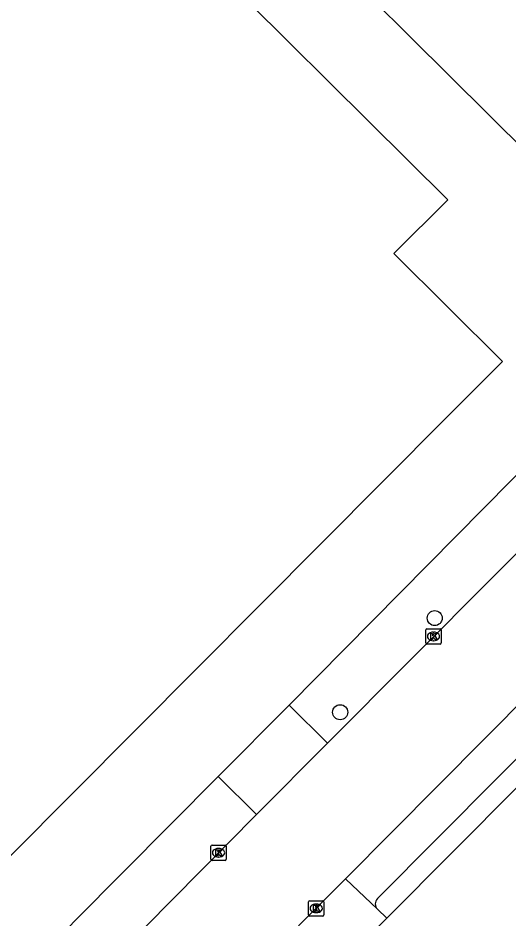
# Model space of a CAD drawing. Extents: x 155018 to 156648, y 383980 to 385733.
# Drawn here: x 155771.9 to 155803.9, y 385354.8 to 385413.6 of the extents above; entities that cross this region are included whole.
import ezdxf

# ---------------------------------------------------------------- set-up
doc = ezdxf.new("R2010")
doc.units = 0
for name, color, linetype in [('IMGEO_Boom', 7, 'Continuous'), ('IMGEO_Groenvoorziening', 7, 'Continuous'), ('IMGEO_Hek', 7, 'Continuous'), ('IMGEO_Kolk', 7, 'Continuous'), ('IMGEO_Pand', 7, 'Continuous'), ('IMGEO_Rijbaan_lokaal_gesloten', 7, 'Continuous'), ('IMGEO_Rijbaan_lokaal_open', 7, 'Continuous'), ('IMGEO_Voetpad_open', 7, 'Continuous')]:
    doc.layers.add(name, color=color, linetype=linetype)

msp = doc.modelspace()

# ---------------------------------------------------------------- linework, layer by layer
at = {"layer": 'IMGEO_Boom'}
for centre in [(155799.017, 385374.435), (155792.857, 385368.296)]:
    msp.add_circle(centre, 0.489, dxfattribs=at)
at = {"layer": 'IMGEO_Groenvoorziening'}
msp.add_lwpolyline([(155694.886, 385514.176), (155696.314, 385512.75), (155704.35, 385504.728), (155709.113, 385500), (155764.275, 385445.238), (155815.277, 385394.606)], dxfattribs=at)
at = {"layer": 'IMGEO_Hek'}
msp.add_lwpolyline([(155764.275, 385445.238), (155815.277, 385394.606)], dxfattribs=at)
at = {"layer": 'IMGEO_Kolk'}
for p, q in [((155798.435, 385372.813), (155798.435, 385373.665)), ((155798.51, 385373.739), (155799.362, 385373.739)), ((155798.923, 385373.519), (155798.948, 385373.519)), ((155799.436, 385373.665), (155799.436, 385372.813)), ((155798.946, 385372.959), (155798.921, 385372.959)), ((155799.362, 385372.739), (155798.51, 385372.739)), ((155784.434, 385358.704), (155784.434, 385359.556)), ((155784.509, 385359.63), (155785.361, 385359.63)), ((155784.922, 385359.41), (155784.947, 385359.41)), ((155785.435, 385359.556), (155785.435, 385358.704)), ((155784.945, 385358.85), (155784.92, 385358.85)), ((155785.361, 385358.63), (155784.509, 385358.63)), ((155790.797, 385355.08), (155790.797, 385355.932)), ((155790.872, 385356.006), (155791.724, 385356.006)), ((155791.798, 385355.932), (155791.798, 385355.08)), ((155791.285, 385355.786), (155791.31, 385355.786)), ((155791.724, 385355.006), (155790.872, 385355.006)), ((155791.308, 385355.226), (155791.283, 385355.226))]:
    msp.add_line(p, q, dxfattribs=at)
for points in [[(155798.435, 385372.813), (155798.435, 385373.665)], [(155798.51, 385373.739), (155799.362, 385373.739)], [(155799.436, 385373.665), (155799.436, 385372.813)], [(155798.756, 385373.439), (155798.879, 385373.439), (155798.879, 385373.288), (155799.009, 385373.439), (155799.173, 385373.439), (155799.027, 385373.288), (155799.18, 385373.039), (155799.028, 385373.039), (155798.943, 385373.203), (155798.879, 385373.136), (155798.879, 385373.039), (155798.756, 385373.039), (155798.756, 385373.439)], [(155799.362, 385372.739), (155798.51, 385372.739)], [(155784.434, 385358.704), (155784.434, 385359.556)], [(155784.509, 385359.63), (155785.361, 385359.63)], [(155785.435, 385359.556), (155785.435, 385358.704)], [(155784.755, 385359.33), (155784.878, 385359.33), (155784.878, 385359.179), (155785.008, 385359.33), (155785.172, 385359.33), (155785.026, 385359.179), (155785.179, 385358.93), (155785.027, 385358.93), (155784.942, 385359.094), (155784.878, 385359.027), (155784.878, 385358.93), (155784.755, 385358.93), (155784.755, 385359.33)], [(155785.361, 385358.63), (155784.509, 385358.63)], [(155790.797, 385355.08), (155790.797, 385355.932)], [(155790.872, 385356.006), (155791.724, 385356.006)], [(155791.798, 385355.932), (155791.798, 385355.08)], [(155791.118, 385355.706), (155791.241, 385355.706), (155791.241, 385355.555), (155791.371, 385355.706), (155791.535, 385355.706), (155791.389, 385355.555), (155791.542, 385355.306), (155791.39, 385355.306), (155791.305, 385355.47), (155791.241, 385355.403), (155791.241, 385355.306), (155791.118, 385355.306), (155791.118, 385355.706)], [(155791.724, 385355.006), (155790.872, 385355.006)]]:
    msp.add_lwpolyline(points, dxfattribs=at)
for centre, start, end in [((155798.512, 385373.663), 91.55205, 178.44795), ((155798.512, 385373.663), 91.55205, 178.44795), ((155799.36, 385373.663), 1.55205, 88.44795), ((155799.36, 385373.663), 1.55205, 88.44795), ((155798.512, 385372.815), 181.55205, 268.44795), ((155798.512, 385372.815), 181.55205, 268.44795), ((155799.36, 385372.815), 271.55205, 358.44795), ((155799.36, 385372.815), 271.55205, 358.44795), ((155784.511, 385359.554), 91.55205, 178.44795), ((155784.511, 385359.554), 91.55205, 178.44795), ((155785.359, 385359.554), 1.55205, 88.44795), ((155785.359, 385359.554), 1.55205, 88.44795), ((155784.511, 385358.706), 181.55205, 268.44795), ((155784.511, 385358.706), 181.55205, 268.44795), ((155785.359, 385358.706), 271.55205, 358.44795), ((155785.359, 385358.706), 271.55205, 358.44795), ((155790.874, 385355.93), 91.55205, 178.44795), ((155790.874, 385355.93), 91.55205, 178.44795), ((155791.722, 385355.93), 1.55205, 88.44795), ((155791.722, 385355.93), 1.55205, 88.44795), ((155790.874, 385355.082), 181.55205, 268.44795), ((155790.874, 385355.082), 181.55205, 268.44795), ((155791.722, 385355.082), 271.55205, 358.44795), ((155791.722, 385355.082), 271.55205, 358.44795)]:
    msp.add_arc(centre, 0.0765, start, end, dxfattribs=at)
for centre, major_axis, ratio, start_param, end_param in [((155798.922, 385373.239), (-0.387, 0.002), 0.722429, 4.712389, 7.853982), ((155798.947, 385373.239), (-0.39, 0.002), 0.717154, 1.570796, 4.712389), ((155784.921, 385359.13), (-0.387, 0.002), 0.722429, 4.712389, 7.853982), ((155784.946, 385359.13), (-0.39, 0.002), 0.717154, 1.570796, 4.712389), ((155791.284, 385355.506), (-0.387, 0.002), 0.722429, 4.712389, 7.853982), ((155791.309, 385355.506), (-0.39, 0.002), 0.717154, 1.570796, 4.712389)]:
    msp.add_ellipse(centre, major_axis=major_axis, ratio=ratio, start_param=start_param, end_param=end_param, dxfattribs=at)
at = {"layer": 'IMGEO_Pand'}
for points in [[(155796.342, 385398.215), (155799.878, 385401.721), (155781.739, 385419.743), (155779.963, 385417.956), (155769.856, 385428.001)], [(155771.401, 385358.963), (155799.749, 385387.476), (155803.43, 385391.179), (155796.342, 385398.215)]]:
    msp.add_lwpolyline(points, dxfattribs=at)
at = {"layer": 'IMGEO_Rijbaan_lokaal_gesloten'}
for points in [[(155793.203, 385357.428), (155805.305, 385369.623), (155819.48, 385383.886), (155829.686, 385394.211)], [(155812.579, 385386.957), (155811.159, 385385.487), (155808.369, 385382.695), (155792.033, 385366.286)], [(155792.033, 385366.286), (155787.399, 385361.619)], [(155787.399, 385361.619), (155774.733, 385348.783)], [(155788.956, 385353.152), (155791.386, 385355.597), (155793.203, 385357.428)]]:
    msp.add_lwpolyline(points, dxfattribs=at)
at = {"layer": 'IMGEO_Rijbaan_lokaal_open'}
for points in [[(155789.539, 385368.757), (155784.92, 385364.103)], [(155792.033, 385366.286), (155789.539, 385368.757)], [(155784.92, 385364.103), (155787.399, 385361.619)], [(155795.282, 385355.444), (155793.203, 385357.428)], [(155795.282, 385355.444), (155795.898, 385354.855)], [(155795.898, 385354.855), (155791.664, 385350.534)]]:
    msp.add_lwpolyline(points, dxfattribs=at)
at = {"layer": 'IMGEO_Voetpad_open'}
for points in [[(155835.012, 385394.209), (155830.134, 385389.318), (155795.898, 385354.855)], [(155830.645, 385391.737), (155795.285, 385356.15)], [(155789.539, 385368.757), (155804.015, 385383.435), (155810.15, 385389.405)], [(155772.287, 385351.225), (155775.622, 385354.737), (155784.92, 385364.103)]]:
    msp.add_lwpolyline(points, dxfattribs=at)
msp.add_arc((155795.642, 385355.795), 0.503, 135.23271, 224.28036, dxfattribs=at)

doc.saveas('drawing.dxf')
